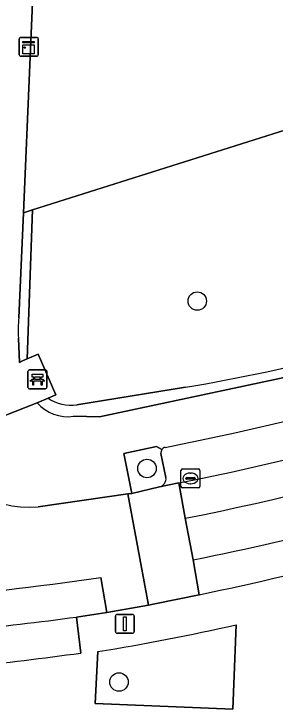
# Model space of a CAD drawing. Extents: x 161354 to 162026, y 386504 to 387460.
# Drawn here: x 161511.3 to 161525.12, y 386812.89 to 386849.65 of the extents above; entities that cross this region are included whole.
import ezdxf

# ---------------------------------------------------------------- set-up
doc = ezdxf.new("R2010")
doc.units = 0
for name, color, linetype in [('IMGEO_Bank', 7, 'Continuous'), ('IMGEO_Boom', 7, 'Continuous'), ('IMGEO_Erf', 7, 'Continuous'), ('IMGEO_Groenvoorziening', 7, 'Continuous'), ('IMGEO_Haag', 7, 'Continuous'), ('IMGEO_Kast', 7, 'Continuous'), ('IMGEO_Kolk', 7, 'Continuous'), ('IMGEO_Lichtmast', 7, 'Continuous'), ('IMGEO_Parkeervlak_open', 7, 'Continuous'), ('IMGEO_Rijbaan_lokaal_gesloten', 7, 'Continuous'), ('IMGEO_Rijbaan_lokaal_open', 7, 'Continuous'), ('IMGEO_Voetpad_open', 7, 'Continuous')]:
    doc.layers.add(name, color=color, linetype=linetype)

msp = doc.modelspace()

# ---------------------------------------------------------------- linework, layer by layer
at = {"layer": 'IMGEO_Bank'}
for p, q in [((161512.04, 386829.902), (161512.04, 386830.743)), ((161512.04, 386830.743), (161512.04, 386829.902)), ((161512.115, 386830.827), (161512.956, 386830.827)), ((161512.956, 386830.827), (161512.115, 386830.827)), ((161513.04, 386830.752), (161513.04, 386829.911)), ((161513.04, 386829.911), (161513.04, 386830.752)), ((161512.737, 386830.225), (161512.344, 386830.225)), ((161512.349, 386830.333), (161512.349, 386830.439)), ((161512.393, 386830.439), (161512.393, 386830.333)), ((161512.681, 386830.445), (161512.399, 386830.445)), ((161512.399, 386830.327), (161512.681, 386830.327)), ((161512.687, 386830.333), (161512.687, 386830.439)), ((161512.731, 386830.439), (161512.731, 386830.333)), ((161512.965, 386829.827), (161512.124, 386829.827)), ((161512.124, 386829.827), (161512.965, 386829.827))]:
    msp.add_line(p, q, dxfattribs=at)
for points in [[(161512.343, 386830.445), (161512.257, 386830.445), (161512.257, 386830.606), (161512.82, 386830.606), (161512.82, 386830.445), (161512.737, 386830.445)], [(161512.287, 386830.225), (161512.145, 386830.225), (161512.257, 386830.327), (161512.343, 386830.327)], [(161512.337, 386830.218), (161512.337, 386830.011), (161512.294, 386830.011), (161512.294, 386830.218)], [(161512.737, 386830.327), (161512.82, 386830.327), (161512.932, 386830.225), (161512.793, 386830.225)], [(161512.787, 386830.218), (161512.787, 386830.011), (161512.743, 386830.011), (161512.743, 386830.218)]]:
    msp.add_lwpolyline(points, dxfattribs=at)
for centre, radius, start, end in [((161512.118, 386830.749), 0.0779, 92.4484, 184.2845), ((161512.118, 386830.749), 0.0779, 92.4484, 184.2845), ((161512.962, 386830.749), 0.0779, 2.4484, 94.2845), ((161512.962, 386830.749), 0.0779, 2.4484, 94.2845), ((161512.287, 386830.218), 0.00671, 2.8957, 87.1043), ((161512.344, 386830.218), 0.00671, 92.8957, 177.1043), ((161512.342, 386830.438), 0.00671, 2.8957, 87.1043), ((161512.342, 386830.334), 0.00671, 272.8957, 357.1043), ((161512.399, 386830.438), 0.00671, 92.8957, 177.1043), ((161512.399, 386830.334), 0.00671, 182.8957, 267.1043), ((161512.681, 386830.438), 0.00671, 2.8957, 87.1043), ((161512.681, 386830.334), 0.00671, 272.8957, 357.1043), ((161512.738, 386830.438), 0.00671, 92.8957, 177.1043), ((161512.738, 386830.334), 0.00671, 182.8957, 267.1043), ((161512.736, 386830.218), 0.00671, 2.8957, 87.1043), ((161512.793, 386830.218), 0.00671, 92.8957, 177.1043), ((161512.118, 386829.905), 0.0779, 182.4484, 274.2845), ((161512.118, 386829.905), 0.0779, 182.4484, 274.2845), ((161512.962, 386829.905), 0.0779, 272.4484, 4.2845), ((161512.962, 386829.905), 0.0779, 272.4484, 4.2845)]:
    msp.add_arc(centre, radius, start, end, dxfattribs=at)
at = {"layer": 'IMGEO_Boom'}
for centre in [(161520.999, 386834.464), (161518.34, 386825.613), (161516.856, 386814.324)]:
    msp.add_circle(centre, 0.489, dxfattribs=at)
at = {"layer": 'IMGEO_Erf'}
msp.add_lwpolyline([(161513.476, 386878.267), (161511.8, 386839.13), (161512.278, 386839.281), (161538.761, 386847.649), (161539.899, 386848.027), (161538.952, 386850.703)], dxfattribs=at)
at = {"layer": 'IMGEO_Groenvoorziening'}
for points in [[(161541.142, 386835.978), (161543.346, 386836.906), (161544.609, 386839.605), (161543.287, 386838.969), (161540.043, 386847.912), (161539.952, 386847.877), (161539.899, 386848.027), (161538.761, 386847.649), (161512.278, 386839.281), (161512.001, 386831.405), (161512.578, 386831.657), (161513.523, 386829.505), (161513.103, 386829.325)], [(161511.539, 386832.502), (161511.587, 386831.224), (161511.756, 386831.298), (161512.001, 386831.405), (161512.278, 386839.281)], [(161512.278, 386839.281), (161511.8, 386839.13), (161511.562, 386833.581)], [(161514.452, 386828.372), (161515.819, 386828.343), (161529.161, 386831.19)], [(161514.63, 386828.974), (161520.374, 386829.914)], [(161520.374, 386829.914), (161514.63, 386828.974)], [(161513.103, 386829.325), (161512.522, 386829.076)], [(161519.128, 386826.616), (161518.848, 386826.777), (161517.122, 386826.408), (161517.535, 386824.294), (161519.008, 386824.64)], [(161519.342, 386825.137), (161519.079, 386826.412)], [(161522.888, 386812.892), (161523.061, 386817.353)], [(161515.738, 386815.931), (161515.592, 386813.19), (161522.888, 386812.892)]]:
    msp.add_lwpolyline(points, dxfattribs=at)
for centre, radius, start, end in [((161517.846, 386832.907), 6.32, 173.8805, 183.6772), ((161506.753, 386913.447), 84.637, 279.26136, 285.20102), ((161506.753, 386913.447), 84.637, 279.26136, 285.20102), ((161514.367, 386831.329), 2.369, 237.7468, 276.3626), ((161514.367, 386831.329), 2.369, 237.7468, 276.3626), ((161514.149, 386830.539), 2.188, 221.9545, 277.9649), ((161519.36, 386826.453), 0.283, 144.7696, 188.2177), ((161518.897, 386825.075), 0.449, 284.2793, 7.916), ((161498.28, 386925.403), 110.855, 279.06092, 282.91726)]:
    msp.add_arc(centre, radius, start, end, dxfattribs=at)
at = {"layer": 'IMGEO_Haag'}
for points in [[(161511.539, 386832.502), (161511.587, 386831.224), (161511.756, 386831.298), (161512.001, 386831.405), (161512.278, 386839.281)], [(161512.278, 386839.281), (161511.8, 386839.13), (161511.562, 386833.581)], [(161514.452, 386828.372), (161515.819, 386828.343), (161529.161, 386831.19)], [(161520.374, 386829.914), (161514.63, 386828.974)], [(161513.103, 386829.325), (161512.522, 386829.076)]]:
    msp.add_lwpolyline(points, dxfattribs=at)
for centre, radius, start, end in [((161517.846, 386832.907), 6.32, 173.8805, 183.6772), ((161506.753, 386913.447), 84.637, 279.26136, 285.20102), ((161514.367, 386831.329), 2.369, 237.7468, 276.3626), ((161514.149, 386830.539), 2.188, 221.9545, 277.9649)]:
    msp.add_arc(centre, radius, start, end, dxfattribs=at)
at = {"layer": 'IMGEO_Kast'}
for p, q in [((161511.582, 386847.48), (161511.582, 386848.321)), ((161511.582, 386848.321), (161511.582, 386847.48)), ((161511.657, 386848.405), (161512.498, 386848.405)), ((161512.498, 386848.405), (161511.657, 386848.405)), ((161512.582, 386848.33), (161512.582, 386847.489)), ((161512.582, 386847.489), (161512.582, 386848.33)), ((161512.507, 386847.405), (161511.666, 386847.405)), ((161511.666, 386847.405), (161512.507, 386847.405))]:
    msp.add_line(p, q, dxfattribs=at)
for points in [[(161511.777, 386848.195), (161512.377, 386848.195), (161512.377, 386848.11), (161511.777, 386848.11), (161511.777, 386848.195)], [(161511.777, 386848.02), (161512.377, 386848.02), (161512.377, 386847.531), (161511.777, 386847.531), (161511.777, 386848.02)]]:
    msp.add_lwpolyline(points, dxfattribs=at)
msp.add_circle((161511.861, 386847.869), 0.0377, dxfattribs=at)
for centre, start, end in [((161511.66, 386848.327), 92.4484, 184.2845), ((161511.66, 386848.327), 92.4484, 184.2845), ((161512.504, 386848.327), 2.4484, 94.2845), ((161512.504, 386848.327), 2.4484, 94.2845), ((161511.66, 386847.483), 182.4484, 274.2845), ((161511.66, 386847.483), 182.4484, 274.2845), ((161512.504, 386847.483), 272.4484, 4.2845), ((161512.504, 386847.483), 272.4484, 4.2845)]:
    msp.add_arc(centre, 0.0779, start, end, dxfattribs=at)
at = {"layer": 'IMGEO_Kolk'}
for p, q in [((161520.138, 386824.663), (161520.138, 386825.515)), ((161520.213, 386825.589), (161521.065, 386825.589)), ((161521.139, 386825.515), (161521.139, 386824.663)), ((161520.397, 386825.083), (161520.397, 386825.095)), ((161520.835, 386825.046), (161520.437, 386825.046)), ((161520.44, 386825.132), (161520.838, 386825.132)), ((161520.626, 386825.369), (161520.651, 386825.369)), ((161520.881, 386825.095), (161520.881, 386825.083)), ((161520.649, 386824.809), (161520.624, 386824.809)), ((161521.065, 386824.589), (161520.213, 386824.589))]:
    msp.add_line(p, q, dxfattribs=at)
for points in [[(161520.138, 386824.663), (161520.138, 386825.515)], [(161520.213, 386825.589), (161521.065, 386825.589)], [(161521.139, 386825.515), (161521.139, 386824.663)], [(161521.065, 386824.589), (161520.213, 386824.589)]]:
    msp.add_lwpolyline(points, dxfattribs=at)
for centre, radius, start, end in [((161520.215, 386825.513), 0.0765, 91.552, 178.448), ((161520.215, 386825.513), 0.0765, 91.552, 178.448), ((161521.063, 386825.513), 0.0765, 1.552, 88.448), ((161521.063, 386825.513), 0.0765, 1.552, 88.448), ((161520.437, 386825.092), 0.0403, 85.8775, 175.7526), ((161520.434, 386825.082), 0.0366, 178.938, 274.7102), ((161520.838, 386825.089), 0.043, 264.8664, 352.4533), ((161520.842, 386825.094), 0.0386, 1.7309, 96.639), ((161520.215, 386824.665), 0.0765, 181.552, 268.448), ((161520.215, 386824.665), 0.0765, 181.552, 268.448), ((161521.063, 386824.665), 0.0765, 271.552, 358.448), ((161521.063, 386824.665), 0.0765, 271.552, 358.448)]:
    msp.add_arc(centre, radius, start, end, dxfattribs=at)
for centre, major_axis, ratio, start_param, end_param in [((161520.625, 386825.089), (-0.387, 0.002), 0.722429, 4.712389, 7.853982), ((161520.65, 386825.089), (-0.39, 0.002), 0.717154, 1.570796, 4.712389)]:
    msp.add_ellipse(centre, major_axis=major_axis, ratio=ratio, start_param=start_param, end_param=end_param, dxfattribs=at)
at = {"layer": 'IMGEO_Lichtmast'}
for p, q in [((161516.671, 386817.002), (161516.671, 386817.802)), ((161516.671, 386817.802), (161516.671, 386817.002)), ((161516.771, 386817.902), (161517.561, 386817.902)), ((161517.561, 386817.902), (161516.771, 386817.902)), ((161517.661, 386817.802), (161517.661, 386817.002)), ((161517.661, 386817.002), (161517.661, 386817.802)), ((161517.561, 386816.902), (161516.771, 386816.902)), ((161516.771, 386816.902), (161517.561, 386816.902))]:
    msp.add_line(p, q, dxfattribs=at)
msp.add_lwpolyline([(161517.091, 386817.777), (161517.241, 386817.777), (161517.241, 386817.027), (161517.091, 386817.027), (161517.091, 386817.777)], dxfattribs=at)
for centre, start, end in [((161516.771, 386817.802), 90, 180), ((161516.771, 386817.802), 90, 180), ((161517.561, 386817.802), 0, 90), ((161517.561, 386817.802), 360, 90), ((161516.771, 386817.002), 180, 270), ((161516.771, 386817.002), 180, 270), ((161517.561, 386817.002), 270, 0), ((161517.561, 386817.002), 270, 0)]:
    msp.add_arc(centre, 0.1, start, end, dxfattribs=at)
at = {"layer": 'IMGEO_Parkeervlak_open'}
for points in [[(161519.079, 386826.412), (161519.342, 386825.137)], [(161519.008, 386824.64), (161520.018, 386824.846)], [(161514.833, 386815.853), (161514.61, 386817.76)]]:
    msp.add_lwpolyline(points, dxfattribs=at)
for centre, radius, start, end in [((161489.01, 386981.291), 157.5, 281.08766, 292.05075), ((161488.255, 386984.249), 162.536, 281.2692, 291.90897), ((161519.36, 386826.453), 0.283, 144.7696, 188.2177), ((161519.367, 386826.446), 0.293, 103.325, 144.5178), ((161518.897, 386825.075), 0.449, 284.2793, 7.916), ((161492.314, 386983.601), 167.333, 273.54943, 277.65689), ((161491.142, 386988.37), 174.136, 273.85556, 277.81933)]:
    msp.add_arc(centre, radius, start, end, dxfattribs=at)
at = {"layer": 'IMGEO_Rijbaan_lokaal_gesloten'}
for points in [[(161520.018, 386824.846), (161520.368, 386822.982)], [(161520.791, 386820.779), (161521.099, 386818.935)], [(161514.61, 386817.76), (161516.217, 386818.005), (161515.906, 386819.854)]]:
    msp.add_lwpolyline(points, dxfattribs=at)
for centre, radius, start, end in [((161488.255, 386984.249), 162.536, 281.2692, 291.90897), ((161488.231, 386983.377), 163.583, 281.3297, 291.94879), ((161485.711, 386992.759), 175.521, 281.5288, 287.31954), ((161480.452, 387011.97), 197.268, 281.89109, 287.15674), ((161491.827, 386984.539), 166.436, 271.22458, 278.31842), ((161492.314, 386983.601), 167.333, 273.54943, 277.65689)]:
    msp.add_arc(centre, radius, start, end, dxfattribs=at)
at = {"layer": 'IMGEO_Rijbaan_lokaal_open'}
msp.add_lwpolyline([(161520.368, 386822.982), (161520.018, 386824.846), (161519.008, 386824.64), (161517.535, 386824.294), (161517.334, 386824.272), (161518.426, 386818.391), (161518.758, 386818.449), (161521.099, 386818.935), (161520.791, 386820.779)], close=True, dxfattribs=at)
for points in [[(161517.334, 386824.272), (161512.575, 386823.583)], [(161515.906, 386819.854), (161516.217, 386818.005), (161518.426, 386818.391), (161517.334, 386824.272)], [(161520.368, 386822.982), (161520.791, 386820.779)]]:
    msp.add_lwpolyline(points, dxfattribs=at)
for centre, radius, start, end in [((161488.231, 386983.377), 163.583, 281.3297, 291.94879), ((161512.15, 386829.439), 5.872, 203.1271, 274.1531), ((161485.711, 386992.759), 175.521, 281.5288, 287.31954), ((161491.827, 386984.539), 166.436, 271.22458, 278.31842)]:
    msp.add_arc(centre, radius, start, end, dxfattribs=at)
at = {"layer": 'IMGEO_Voetpad_open'}
for points in [[(161626.684, 386914.559), (161624.541, 386915.869), (161621.155, 386910.96), (161617.812, 386904.79), (161613.199, 386897.541), (161609.426, 386892.17), (161605.511, 386887.3), (161602.205, 386883.499), (161603.425, 386882.36), (161601.088, 386879.5), (161596.783, 386874.819), (161589.161, 386867.257), (161578.702, 386858.612), (161569.609, 386852.318), (161562.581, 386848.097), (161561.221, 386847.589), (161545.191, 386839.884), (161543.789, 386836.438), (161541.337, 386835.451), (161537.295, 386833.825), (161536.546, 386833.523), (161529.161, 386831.19), (161515.819, 386828.343), (161514.452, 386828.372)], [(161511.562, 386833.581), (161511.8, 386839.13), (161513.476, 386878.267)], [(161509.02, 386827.712), (161512.522, 386829.076), (161513.103, 386829.325), (161513.523, 386829.505), (161512.578, 386831.657), (161512.001, 386831.405), (161511.756, 386831.298), (161511.587, 386831.224), (161511.539, 386832.502)], [(161512.522, 386829.076), (161509.02, 386827.712)], [(161512.575, 386823.583), (161517.334, 386824.272), (161517.535, 386824.294), (161517.122, 386826.408), (161518.848, 386826.777), (161519.128, 386826.616)], [(161521.099, 386818.935), (161518.758, 386818.449), (161518.426, 386818.391), (161516.217, 386818.005), (161514.61, 386817.76), (161514.833, 386815.853)], [(161523.061, 386817.353), (161522.888, 386812.892), (161515.592, 386813.19), (161515.738, 386815.931)]]:
    msp.add_lwpolyline(points, dxfattribs=at)
for centre, radius, start, end in [((161489.01, 386981.291), 157.5, 281.08766, 292.05075), ((161517.846, 386832.907), 6.32, 173.8805, 183.6772), ((161514.149, 386830.539), 2.188, 221.9545, 277.9649), ((161512.15, 386829.439), 5.872, 203.1271, 274.1531), ((161519.367, 386826.446), 0.293, 103.325, 144.5178), ((161480.452, 387011.97), 197.268, 281.89109, 287.15674), ((161498.28, 386925.403), 110.855, 279.06092, 282.91726), ((161491.142, 386988.37), 174.136, 273.85556, 277.81933)]:
    msp.add_arc(centre, radius, start, end, dxfattribs=at)

doc.saveas('drawing.dxf')
